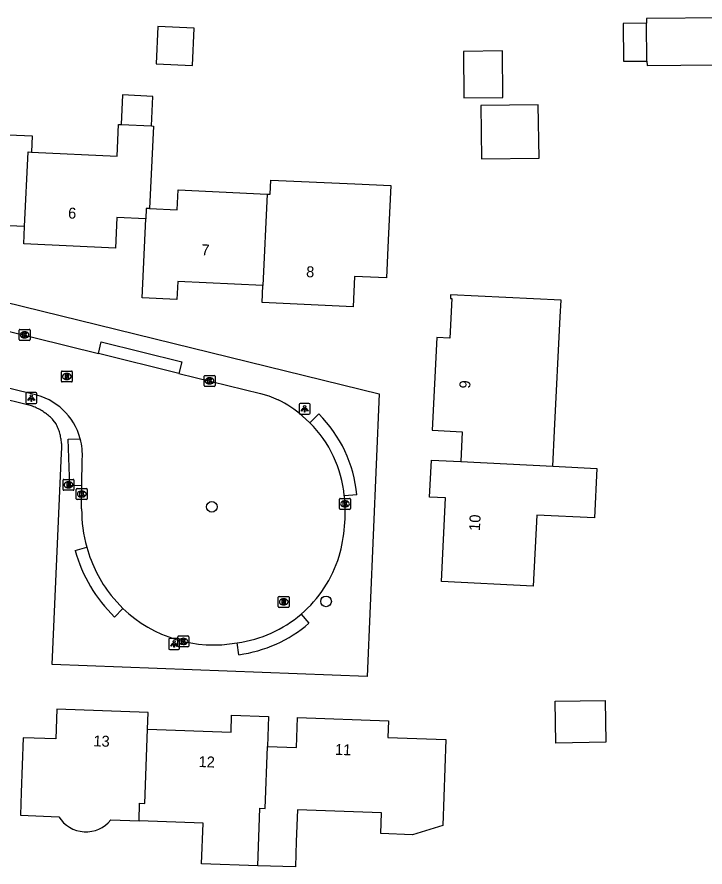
# Model space of a CAD drawing. Extents: x 160732 to 162105, y 387428 to 388479.
# Drawn here: x 161841.1 to 161904, y 387777 to 387854.8 of the extents above; entities that cross this region are included whole.
import ezdxf

# ---------------------------------------------------------------- set-up
doc = ezdxf.new("R2010")
doc.units = 0
for name, color, linetype in [('IMGEO_Boom', 7, 'Continuous'), ('IMGEO_Brandkraan', 7, 'Continuous'), ('IMGEO_Kolk', 7, 'Continuous'), ('IMGEO_Lichtpunt', 7, 'Continuous'), ('IMGEO_Pand', 7, 'Continuous'), ('IMGEO_Pand_nummerreeks', 7, 'Continuous'), ('IMGEO_Rijbaan_lokaal_open', 7, 'Continuous'), ('IMGEO_Rioolput', 7, 'Continuous'), ('IMGEO_Voetpad_open', 7, 'Continuous')]:
    doc.layers.add(name, color=color, linetype=linetype)

msp = doc.modelspace()

# ---------------------------------------------------------------- linework, layer by layer
at = {"layer": 'IMGEO_Boom'}
for centre in [(161858.919, 387810), (161869.361, 387801.348)]:
    msp.add_circle(centre, 0.489, dxfattribs=at)
at = {"layer": 'IMGEO_Brandkraan'}
for p, q in [((161845.31, 387811.592), (161845.31, 387812.444)), ((161845.385, 387812.518), (161846.237, 387812.518)), ((161846.311, 387812.444), (161846.311, 387811.592)), ((161845.821, 387811.738), (161845.796, 387811.738)), ((161845.798, 387812.298), (161845.823, 387812.298)), ((161846.237, 387811.518), (161845.385, 387811.518))]:
    msp.add_line(p, q, dxfattribs=at)
for points in [[(161845.31, 387811.592), (161845.31, 387812.444)], [(161845.385, 387812.518), (161846.237, 387812.518)], [(161846.311, 387812.444), (161846.311, 387811.592)], [(161845.658, 387812.218), (161845.658, 387811.818), (161845.871, 387811.818)], [(161845.889, 387812.218), (161845.658, 387812.218)], [(161845.837, 387812.137), (161845.783, 387812.137), (161845.783, 387812.061)], [(161845.783, 387812.061), (161845.836, 387812.061)], [(161845.845, 387811.985), (161845.783, 387811.985), (161845.783, 387811.904)], [(161845.783, 387811.904), (161845.845, 387811.904)], [(161846.237, 387811.518), (161845.385, 387811.518)]]:
    msp.add_lwpolyline(points, dxfattribs=at)
for centre, radius, start, end in [((161845.387, 387812.442), 0.0765, 91.55205, 178.44795), ((161845.387, 387812.442), 0.0765, 91.55205, 178.44795), ((161846.235, 387812.442), 0.0765, 1.55205, 88.44795), ((161846.235, 387812.442), 0.0765, 1.55205, 88.44795), ((161845.838, 387812.099), 0.0379, 267.82845, 90.93552), ((161845.846, 387811.944), 0.0404, 269.87594, 90.50774), ((161845.877, 387812.069), 0.251, 268.66757, 293.53466), ((161845.893, 387812.073), 0.145, 59.4692, 91.53667), ((161845.918, 387812.12), 0.0922, 285.51372, 58.15012), ((161845.923, 387811.928), 0.105, 301.31148, 78.98903), ((161845.387, 387811.594), 0.0765, 181.55205, 268.44795), ((161845.387, 387811.594), 0.0765, 181.55205, 268.44795), ((161846.235, 387811.594), 0.0765, 271.55205, 358.44795), ((161846.235, 387811.594), 0.0765, 271.55205, 358.44795)]:
    msp.add_arc(centre, radius, start, end, dxfattribs=at)
for centre, major_axis, ratio, start_param, end_param in [((161845.797, 387812.018), (-0.387, 0.002), 0.722429, 4.712389, 7.853982), ((161845.822, 387812.018), (-0.39, 0.002), 0.717154, 1.570796, 4.712389)]:
    msp.add_ellipse(centre, major_axis=major_axis, ratio=ratio, start_param=start_param, end_param=end_param, dxfattribs=at)
at = {"layer": 'IMGEO_Kolk'}
for p, q in [((161841.296, 387825.314), (161841.296, 387826.166)), ((161841.371, 387826.24), (161842.223, 387826.24)), ((161841.784, 387826.02), (161841.809, 387826.02)), ((161842.297, 387826.166), (161842.297, 387825.314)), ((161842.223, 387825.24), (161841.371, 387825.24)), ((161841.807, 387825.46), (161841.782, 387825.46)), ((161858.211, 387821.101), (161858.211, 387821.953)), ((161858.286, 387822.027), (161859.138, 387822.027)), ((161858.699, 387821.807), (161858.724, 387821.807)), ((161859.212, 387821.953), (161859.212, 387821.101)), ((161859.138, 387821.027), (161858.286, 387821.027)), ((161858.722, 387821.247), (161858.697, 387821.247)), ((161846.603, 387811.673), (161847.455, 387811.673)), ((161846.528, 387810.747), (161846.528, 387811.599)), ((161847.039, 387810.893), (161847.014, 387810.893)), ((161847.016, 387811.453), (161847.041, 387811.453)), ((161847.529, 387811.599), (161847.529, 387810.747)), ((161847.455, 387810.673), (161846.603, 387810.673)), ((161870.593, 387809.846), (161870.593, 387810.698)), ((161870.668, 387810.772), (161871.52, 387810.772)), ((161871.081, 387810.552), (161871.106, 387810.552)), ((161871.594, 387810.698), (161871.594, 387809.846)), ((161871.52, 387809.772), (161870.668, 387809.772)), ((161871.104, 387809.992), (161871.079, 387809.992)), ((161855.811, 387797.262), (161855.811, 387798.114)), ((161855.886, 387798.188), (161856.738, 387798.188)), ((161856.299, 387797.968), (161856.324, 387797.968)), ((161856.812, 387798.114), (161856.812, 387797.262)), ((161856.738, 387797.188), (161855.886, 387797.188)), ((161856.322, 387797.408), (161856.297, 387797.408))]:
    msp.add_line(p, q, dxfattribs=at)
for points in [[(161841.296, 387825.314), (161841.296, 387826.166)], [(161841.371, 387826.24), (161842.223, 387826.24)], [(161841.617, 387825.94), (161841.74, 387825.94), (161841.74, 387825.789), (161841.87, 387825.94), (161842.034, 387825.94), (161841.888, 387825.789), (161842.041, 387825.54), (161841.889, 387825.54), (161841.804, 387825.704), (161841.74, 387825.637), (161841.74, 387825.54), (161841.617, 387825.54), (161841.617, 387825.94)], [(161842.297, 387826.166), (161842.297, 387825.314)], [(161842.223, 387825.24), (161841.371, 387825.24)], [(161858.211, 387821.101), (161858.211, 387821.953)], [(161858.286, 387822.027), (161859.138, 387822.027)], [(161859.212, 387821.953), (161859.212, 387821.101)], [(161859.138, 387821.027), (161858.286, 387821.027)], [(161858.532, 387821.727), (161858.655, 387821.727), (161858.655, 387821.576), (161858.785, 387821.727), (161858.949, 387821.727), (161858.803, 387821.576), (161858.956, 387821.327), (161858.804, 387821.327), (161858.719, 387821.491), (161858.655, 387821.424), (161858.655, 387821.327), (161858.532, 387821.327), (161858.532, 387821.727)], [(161846.603, 387811.673), (161847.455, 387811.673)], [(161846.528, 387810.747), (161846.528, 387811.599)], [(161846.849, 387811.373), (161846.972, 387811.373), (161846.972, 387811.222), (161847.102, 387811.373), (161847.266, 387811.373), (161847.12, 387811.222), (161847.273, 387810.973), (161847.121, 387810.973), (161847.036, 387811.137), (161846.972, 387811.07), (161846.972, 387810.973), (161846.849, 387810.973), (161846.849, 387811.373)], [(161847.529, 387811.599), (161847.529, 387810.747)], [(161847.455, 387810.673), (161846.603, 387810.673)], [(161870.593, 387809.846), (161870.593, 387810.698)], [(161870.668, 387810.772), (161871.52, 387810.772)], [(161870.914, 387810.472), (161871.037, 387810.472), (161871.037, 387810.321), (161871.167, 387810.472), (161871.331, 387810.472), (161871.185, 387810.321), (161871.338, 387810.072), (161871.186, 387810.072), (161871.101, 387810.236), (161871.037, 387810.169), (161871.037, 387810.072), (161870.914, 387810.072), (161870.914, 387810.472)], [(161871.594, 387810.698), (161871.594, 387809.846)], [(161871.52, 387809.772), (161870.668, 387809.772)], [(161855.811, 387797.262), (161855.811, 387798.114)], [(161855.886, 387798.188), (161856.738, 387798.188)], [(161856.132, 387797.888), (161856.255, 387797.888), (161856.255, 387797.737), (161856.385, 387797.888), (161856.549, 387797.888), (161856.403, 387797.737), (161856.556, 387797.488), (161856.404, 387797.488), (161856.319, 387797.652), (161856.255, 387797.585), (161856.255, 387797.488), (161856.132, 387797.488), (161856.132, 387797.888)], [(161856.812, 387798.114), (161856.812, 387797.262)], [(161856.738, 387797.188), (161855.886, 387797.188)]]:
    msp.add_lwpolyline(points, dxfattribs=at)
for centre, start, end in [((161841.373, 387826.164), 91.55205, 178.44795), ((161841.373, 387826.164), 91.55205, 178.44795), ((161842.221, 387826.164), 1.55205, 88.44795), ((161842.221, 387826.164), 1.55205, 88.44795), ((161841.373, 387825.316), 181.55205, 268.44795), ((161841.373, 387825.316), 181.55205, 268.44795), ((161842.221, 387825.316), 271.55205, 358.44795), ((161842.221, 387825.316), 271.55205, 358.44795), ((161858.288, 387821.951), 91.55205, 178.44795), ((161858.288, 387821.951), 91.55205, 178.44795), ((161859.136, 387821.951), 1.55205, 88.44795), ((161859.136, 387821.951), 1.55205, 88.44795), ((161858.288, 387821.103), 181.55205, 268.44795), ((161858.288, 387821.103), 181.55205, 268.44795), ((161859.136, 387821.103), 271.55205, 358.44795), ((161859.136, 387821.103), 271.55205, 358.44795), ((161846.605, 387811.597), 91.55205, 178.44795), ((161846.605, 387811.597), 91.55205, 178.44795), ((161847.453, 387811.597), 1.55205, 88.44795), ((161847.453, 387811.597), 1.55205, 88.44795), ((161846.605, 387810.749), 181.55205, 268.44795), ((161846.605, 387810.749), 181.55205, 268.44795), ((161847.453, 387810.749), 271.55205, 358.44795), ((161847.453, 387810.749), 271.55205, 358.44795), ((161870.67, 387810.696), 91.55205, 178.44795), ((161870.67, 387810.696), 91.55205, 178.44795), ((161871.518, 387810.696), 1.55205, 88.44795), ((161871.518, 387810.696), 1.55205, 88.44795), ((161870.67, 387809.848), 181.55205, 268.44795), ((161870.67, 387809.848), 181.55205, 268.44795), ((161871.518, 387809.848), 271.55205, 358.44795), ((161871.518, 387809.848), 271.55205, 358.44795), ((161855.888, 387798.112), 91.55205, 178.44795), ((161855.888, 387798.112), 91.55205, 178.44795), ((161856.736, 387798.112), 1.55205, 88.44795), ((161856.736, 387798.112), 1.55205, 88.44795), ((161855.888, 387797.264), 181.55205, 268.44795), ((161855.888, 387797.264), 181.55205, 268.44795), ((161856.736, 387797.264), 271.55205, 358.44795), ((161856.736, 387797.264), 271.55205, 358.44795)]:
    msp.add_arc(centre, 0.0765, start, end, dxfattribs=at)
for centre, major_axis, ratio, start_param, end_param in [((161841.783, 387825.74), (-0.387, 0.002), 0.722429, 4.712389, 7.853982), ((161841.808, 387825.74), (-0.39, 0.002), 0.717154, 1.570796, 4.712389), ((161858.698, 387821.527), (-0.387, 0.002), 0.722429, 4.712389, 7.853982), ((161858.723, 387821.527), (-0.39, 0.002), 0.717154, 1.570796, 4.712389), ((161847.015, 387811.173), (-0.387, 0.002), 0.722429, 4.712389, 7.853982), ((161847.04, 387811.173), (-0.39, 0.002), 0.717154, 1.570796, 4.712389), ((161871.08, 387810.272), (-0.387, 0.002), 0.722429, 4.712389, 7.853982), ((161871.105, 387810.272), (-0.39, 0.002), 0.717154, 1.570796, 4.712389), ((161856.298, 387797.688), (-0.387, 0.002), 0.722429, 4.712389, 7.853982), ((161856.323, 387797.688), (-0.39, 0.002), 0.717154, 1.570796, 4.712389)]:
    msp.add_ellipse(centre, major_axis=major_axis, ratio=ratio, start_param=start_param, end_param=end_param, dxfattribs=at)
at = {"layer": 'IMGEO_Lichtpunt'}
for p, q in [((161841.91, 387820.358), (161841.91, 387819.551)), ((161841.91, 387820.358), (161841.91, 387819.551)), ((161842.812, 387820.453), (161842.004, 387820.453)), ((161842.812, 387820.453), (161842.004, 387820.453)), ((161842.906, 387819.551), (161842.906, 387820.358)), ((161842.906, 387819.551), (161842.906, 387820.358)), ((161842.004, 387819.457), (161842.812, 387819.457)), ((161842.004, 387819.457), (161842.812, 387819.457)), ((161867.804, 387819.471), (161866.996, 387819.471)), ((161867.804, 387819.471), (161866.996, 387819.471)), ((161866.902, 387819.376), (161866.902, 387818.569)), ((161866.902, 387819.376), (161866.902, 387818.569)), ((161867.898, 387818.569), (161867.898, 387819.376)), ((161867.898, 387818.569), (161867.898, 387819.376)), ((161866.996, 387818.475), (161867.804, 387818.475)), ((161866.996, 387818.475), (161867.804, 387818.475)), ((161854.973, 387797.861), (161854.973, 387797.054)), ((161854.973, 387797.861), (161854.973, 387797.054)), ((161855.875, 387797.956), (161855.067, 387797.956)), ((161855.875, 387797.956), (161855.067, 387797.956)), ((161855.969, 387797.054), (161855.969, 387797.861)), ((161855.969, 387797.054), (161855.969, 387797.861)), ((161855.067, 387796.96), (161855.875, 387796.96)), ((161855.067, 387796.96), (161855.875, 387796.96))]:
    msp.add_line(p, q, dxfattribs=at)
for points in [[(161842.284, 387820.022), (161842.323, 387819.994), (161842.135, 387819.732), (161842.097, 387819.759), (161842.284, 387820.022)], [(161842.386, 387819.974), (161842.433, 387819.974), (161842.433, 387819.652), (161842.386, 387819.652), (161842.386, 387819.974)], [(161842.496, 387819.994), (161842.534, 387820.021), (161842.721, 387819.759), (161842.682, 387819.731), (161842.496, 387819.994)], [(161867.276, 387819.04), (161867.315, 387819.012), (161867.127, 387818.75), (161867.089, 387818.777), (161867.276, 387819.04)], [(161867.378, 387818.992), (161867.425, 387818.992), (161867.425, 387818.67), (161867.378, 387818.67), (161867.378, 387818.992)], [(161867.488, 387819.012), (161867.526, 387819.039), (161867.713, 387818.777), (161867.674, 387818.749), (161867.488, 387819.012)], [(161855.347, 387797.525), (161855.386, 387797.497), (161855.198, 387797.235), (161855.16, 387797.262), (161855.347, 387797.525)], [(161855.449, 387797.477), (161855.496, 387797.477), (161855.496, 387797.155), (161855.449, 387797.155), (161855.449, 387797.477)], [(161855.559, 387797.497), (161855.597, 387797.524), (161855.784, 387797.262), (161855.745, 387797.234), (161855.559, 387797.497)]]:
    msp.add_lwpolyline(points, dxfattribs=at)
for centre in [(161842.409, 387820.156), (161867.401, 387819.174), (161855.472, 387797.659)]:
    msp.add_circle(centre, 0.0994, dxfattribs=at)
for centre, start, end in [((161842.004, 387820.358), 90, 180), ((161842.004, 387820.358), 90, 180), ((161842.812, 387820.358), 0, 90), ((161842.812, 387820.358), 0, 90), ((161842.004, 387819.551), 180, 270), ((161842.004, 387819.551), 180, 270), ((161842.812, 387819.551), 270, 0), ((161842.812, 387819.551), 270, 360), ((161866.996, 387819.376), 90, 180), ((161866.996, 387819.376), 90, 180), ((161867.804, 387819.376), 0, 90), ((161867.804, 387819.376), 0, 90), ((161866.996, 387818.569), 180, 270), ((161866.996, 387818.569), 180, 270), ((161867.804, 387818.569), 270, 0), ((161867.804, 387818.569), 270, 360), ((161855.067, 387797.861), 90, 180), ((161855.067, 387797.861), 90, 180), ((161855.875, 387797.861), 0, 90), ((161855.875, 387797.861), 0, 90), ((161855.067, 387797.054), 180, 270), ((161855.067, 387797.054), 180, 270), ((161855.875, 387797.054), 270, 0), ((161855.875, 387797.054), 270, 360)]:
    msp.add_arc(centre, 0.0946, start, end, dxfattribs=at)
at = {"layer": 'IMGEO_Pand'}
for points in [[(161898.707, 387850.805), (161898.712, 387850.382), (161904.882, 387850.46), (161904.961, 387844.211), (161907.041, 387844.238), (161907.093, 387840.139), (161910.743, 387840.185), (161912.059, 387838.937), (161914.606, 387838.958), (161915.835, 387840.249), (161916.749, 387840.262), (161916.678, 387844.558), (161917.878, 387844.578), (161917.862, 387846.386), (161917.805, 387850.92), (161915.708, 387850.894), (161910.806, 387850.833), (161910.756, 387854.833), (161905.757, 387854.77), (161898.657, 387854.681), (161898.662, 387854.264)], [(161853.816, 387850.539), (161857.14, 387850.386), (161857.297, 387853.808), (161853.973, 387853.96), (161853.816, 387850.539)], [(161898.662, 387854.264), (161896.519, 387854.238), (161896.563, 387850.778), (161898.707, 387850.805)], [(161898.707, 387850.805), (161898.662, 387854.264)], [(161881.973, 387847.422), (161885.539, 387847.468), (161885.485, 387851.724), (161881.919, 387851.679), (161881.973, 387847.422)], [(161831.642, 387847.913), (161836.217, 387847.703), (161836.058, 387844.24), (161842.499, 387843.944), (161842.431, 387842.464)], [(161853.412, 387844.864), (161853.537, 387847.568), (161850.741, 387847.697), (161850.617, 387844.993)], [(161883.58, 387841.844), (161888.836, 387841.911), (161888.774, 387846.799), (161883.518, 387846.733), (161883.58, 387841.844)], [(161842.431, 387842.464), (161850.248, 387842.105), (161850.381, 387845.004), (161850.617, 387844.993)], [(161850.617, 387844.993), (161853.412, 387844.864)], [(161853.412, 387844.864), (161853.573, 387844.857), (161853.226, 387837.304)], [(161841.802, 387835.645), (161842.114, 387842.479), (161842.431, 387842.464)], [(161841.802, 387835.645), (161833.955, 387836.006), (161833.877, 387834.315), (161830.587, 387834.467), (161830.918, 387841.68)], [(161863.966, 387838.631), (161864.266, 387838.617), (161864.325, 387839.913), (161871.988, 387839.561), (161875.28, 387839.41), (161875.05, 387834.41), (161874.891, 387830.948), (161871.975, 387831.082), (161871.848, 387828.309), (161863.51, 387828.693), (161863.582, 387830.255)], [(161853.226, 387837.304), (161855.743, 387837.189), (161855.826, 387839.005), (161863.966, 387838.631)], [(161863.966, 387838.631), (161863.582, 387830.255)], [(161853.226, 387837.304), (161852.929, 387837.318), (161852.887, 387836.356)], [(161852.887, 387836.356), (161850.233, 387836.478), (161850.105, 387833.676), (161841.729, 387834.06), (161841.802, 387835.645)], [(161863.582, 387830.255), (161855.807, 387830.612), (161855.732, 387828.983), (161852.555, 387829.129), (161852.887, 387836.356)], [(161890.1, 387813.718), (161890.263, 387816.971), (161890.785, 387827.4), (161890.86, 387828.903), (161880.751, 387829.409), (161880.735, 387829.082), (161880.878, 387829.075), (161880.695, 387825.433), (161879.493, 387825.493), (161879.068, 387817.005), (161881.824, 387816.867), (161881.687, 387814.142)], [(161890.1, 387813.718), (161894.125, 387813.516), (161893.898, 387808.989), (161888.625, 387809.254), (161888.298, 387802.739), (161879.915, 387803.159), (161880.298, 387810.818), (161878.822, 387810.892), (161878.991, 387814.277), (161881.687, 387814.142)], [(161881.687, 387814.142), (161890.1, 387813.718)], [(161894.889, 387792.283), (161894.943, 387788.452), (161890.369, 387788.387), (161890.315, 387792.218), (161894.889, 387792.283)], [(161853.047, 387789.639), (161853.102, 387791.191), (161844.751, 387791.487), (161844.655, 387788.762), (161841.665, 387788.868), (161841.488, 387783.872), (161841.414, 387781.768), (161844.934, 387781.643)], [(161853.047, 387789.639), (161860.672, 387789.369), (161860.727, 387790.922), (161864.098, 387790.802), (161864.001, 387788.072)], [(161864.001, 387788.072), (161866.65, 387787.978), (161866.746, 387790.71), (161875.06, 387790.416), (161875.006, 387788.892), (161880.329, 387788.704), (161880.052, 387780.832), (161877.256, 387779.988), (161874.367, 387780.09), (161874.433, 387781.986), (161866.743, 387782.258), (161866.641, 387779.387), (161866.558, 387777.039), (161863.132, 387777.16)], [(161852.263, 387781.26), (161852.32, 387782.88), (161852.804, 387782.863), (161853.047, 387789.639)], [(161863.132, 387777.16), (161863.318, 387782.42), (161863.8, 387782.403), (161864.001, 387788.072)], [(161849.685, 387781.351), (161852.263, 387781.26)], [(161863.132, 387777.16), (161857.985, 387777.342), (161858.115, 387781.054), (161852.263, 387781.26)]]:
    msp.add_lwpolyline(points, dxfattribs=at)
msp.add_arc((161847.413, 387783.173), 2.913, 211.68898, 321.27698, dxfattribs=at)
at = {"layer": 'IMGEO_Rijbaan_lokaal_open'}
for points in [[(161834.111, 387827.59), (161848.547, 387824.026)], [(161842.541, 387820.302), (161815.015, 387827.085)], [(161855.896, 387822.211), (161848.547, 387824.026)], [(161855.896, 387822.211), (161863.376, 387820.364), (161864.128, 387820.17), (161864.988, 387819.785)], [(161867.173, 387818.331), (161867.878, 387817.689)], [(161847.039, 387811.969), (161847.066, 387814.369)], [(161847.015, 387809.818), (161847.039, 387811.969)], [(161849.713, 387801.883), (161850.79, 387800.703)]]:
    msp.add_lwpolyline(points, dxfattribs=at)
for centre, radius, start, end in [((161841.455, 387814.781), 5.627, 15.00828, 78.87215), ((161861.151, 387811.65), 8.995, 47.96946, 64.74728), ((161860.232, 387809.991), 10.85, 5.33702, 45.19469), ((161841.42, 387814.78), 5.661, 355.8353, 14.92383), ((161856.433, 387809.463), 14.683, 344.2878, 6.00776), ((161859.838, 387809.741), 12.823, 179.65746, 195.58086), ((161859.787, 387809.735), 12.772, 195.6129, 217.93182), ((161859.703, 387808.823), 11.364, 310.47472, 342.93072), ((161859.085, 387809.335), 11.971, 226.14217, 280.41612), ((161859.699, 387808.819), 11.364, 277.83839, 310.50347)]:
    msp.add_arc(centre, radius, start, end, dxfattribs=at)
at = {"layer": 'IMGEO_Rioolput'}
for p, q in [((161845.158, 387821.507), (161845.158, 387822.359)), ((161845.233, 387822.433), (161846.085, 387822.433)), ((161845.646, 387822.213), (161845.671, 387822.213)), ((161846.159, 387822.359), (161846.159, 387821.507)), ((161846.085, 387821.433), (161845.233, 387821.433)), ((161845.669, 387821.653), (161845.644, 387821.653)), ((161864.995, 387800.876), (161864.995, 387801.728)), ((161865.07, 387801.802), (161865.922, 387801.802)), ((161865.483, 387801.582), (161865.508, 387801.582)), ((161865.996, 387801.728), (161865.996, 387800.876)), ((161865.922, 387800.802), (161865.07, 387800.802)), ((161865.506, 387801.022), (161865.481, 387801.022))]:
    msp.add_line(p, q, dxfattribs=at)
for points in [[(161845.158, 387821.507), (161845.158, 387822.359)], [(161845.233, 387822.433), (161846.085, 387822.433)], [(161845.747, 387822.131), (161845.495, 387822.133), (161845.495, 387821.733)], [(161845.495, 387821.733), (161845.619, 387821.733), (161845.619, 387821.895), (161845.63, 387821.895)], [(161845.673, 387822.052), (161845.619, 387822.052), (161845.619, 387821.971)], [(161845.619, 387821.971), (161845.671, 387821.971)], [(161845.677, 387821.866), (161845.748, 387821.733), (161845.888, 387821.733), (161845.823, 387821.859)], [(161846.159, 387822.359), (161846.159, 387821.507)], [(161846.085, 387821.433), (161845.233, 387821.433)], [(161864.995, 387800.876), (161864.995, 387801.728)], [(161865.07, 387801.802), (161865.922, 387801.802)], [(161865.996, 387801.728), (161865.996, 387800.876)], [(161865.922, 387800.802), (161865.07, 387800.802)], [(161865.584, 387801.5), (161865.332, 387801.502), (161865.332, 387801.102)], [(161865.332, 387801.102), (161865.456, 387801.102), (161865.456, 387801.264), (161865.467, 387801.264)], [(161865.51, 387801.421), (161865.456, 387801.421), (161865.456, 387801.34)], [(161865.456, 387801.34), (161865.508, 387801.34)], [(161865.514, 387801.235), (161865.585, 387801.102), (161865.725, 387801.102), (161865.66, 387801.228)]]:
    msp.add_lwpolyline(points, dxfattribs=at)
for centre, radius, start, end in [((161845.235, 387822.357), 0.0765, 91.55205, 178.44795), ((161845.235, 387822.357), 0.0765, 91.55205, 178.44795), ((161845.629, 387821.842), 0.0533, 26.02933, 88.69889), ((161845.655, 387822.16), 0.19, 274.7715, 282.96867), ((161845.679, 387821.956), 0.0964, 77.00612, 93.18647), ((161845.693, 387822.013), 0.0378, 276.66336, 79.67722), ((161845.746, 387822.021), 0.109, 350.36119, 89.41601), ((161845.744, 387822.021), 0.112, 277.58423, 350.98172), ((161845.728, 387821.806), 0.108, 29.51342, 73.79051), ((161846.083, 387822.357), 0.0765, 1.55205, 88.44795), ((161846.083, 387822.357), 0.0765, 1.55205, 88.44795), ((161845.235, 387821.509), 0.0765, 181.55205, 268.44795), ((161845.235, 387821.509), 0.0765, 181.55205, 268.44795), ((161846.083, 387821.509), 0.0765, 271.55205, 358.44795), ((161846.083, 387821.509), 0.0765, 271.55205, 358.44795), ((161865.072, 387801.726), 0.0765, 91.55205, 178.44795), ((161865.072, 387801.726), 0.0765, 91.55205, 178.44795), ((161865.92, 387801.726), 0.0765, 1.55205, 88.44795), ((161865.92, 387801.726), 0.0765, 1.55205, 88.44795), ((161865.072, 387800.878), 0.0765, 181.55205, 268.44795), ((161865.072, 387800.878), 0.0765, 181.55205, 268.44795), ((161865.466, 387801.211), 0.0533, 26.02933, 88.69889), ((161865.492, 387801.529), 0.19, 274.7715, 282.96867), ((161865.516, 387801.325), 0.0964, 77.00612, 93.18647), ((161865.53, 387801.382), 0.0378, 276.66336, 79.67722), ((161865.583, 387801.39), 0.109, 350.36119, 89.41601), ((161865.581, 387801.39), 0.112, 277.58423, 350.98172), ((161865.565, 387801.175), 0.108, 29.51342, 73.79051), ((161865.92, 387800.878), 0.0765, 271.55205, 358.44795), ((161865.92, 387800.878), 0.0765, 271.55205, 358.44795)]:
    msp.add_arc(centre, radius, start, end, dxfattribs=at)
for centre, major_axis, ratio, start_param, end_param in [((161845.645, 387821.933), (-0.387, 0.002), 0.722429, 4.712389, 7.853982), ((161845.67, 387821.933), (-0.39, 0.002), 0.717154, 1.570796, 4.712389), ((161865.482, 387801.302), (-0.387, 0.002), 0.722429, 4.712389, 7.853982), ((161865.507, 387801.302), (-0.39, 0.002), 0.717154, 1.570796, 4.712389)]:
    msp.add_ellipse(centre, major_axis=major_axis, ratio=ratio, start_param=start_param, end_param=end_param, dxfattribs=at)
at = {"layer": 'IMGEO_Voetpad_open'}
for points in [[(161784.714, 387842.329), (161785.067, 387842.242), (161874.224, 387820.339), (161873.115, 387794.481), (161844.304, 387795.561), (161845.181, 387814.927), (161845.203, 387815.385)], [(161841.954, 387819.379), (161814.765, 387826.081)], [(161848.547, 387824.026), (161848.813, 387825.093), (161856.162, 387823.278), (161855.896, 387822.211)], [(161844.678, 387817.598), (161844.418, 387817.947)], [(161867.878, 387817.689), (161868.689, 387818.505)], [(161847.039, 387811.969), (161845.94, 387811.931), (161845.791, 387816.2), (161846.89, 387816.238)], [(161872.181, 387811.107), (161871.035, 387811)], [(161846.425, 387806.005), (161847.486, 387806.297)], [(161850.79, 387800.703), (161850.022, 387799.915)], [(161867.08, 387800.178), (161867.799, 387799.345)], [(161861.393, 387796.471), (161861.249, 387797.561)]]:
    msp.add_lwpolyline(points, dxfattribs=at)
for centre, radius, start, end in [((161840.795, 387814.555), 4.961, 70.93093, 76.49152), ((161840.855, 387814.699), 4.805, 65.30452, 71.04847), ((161840.779, 387814.524), 4.996, 59.81879, 65.35043), ((161840.788, 387814.542), 4.976, 54.26293, 59.80906), ((161840.731, 387814.456), 5.08, 48.86726, 54.29663), ((161840.44, 387814.184), 5.476, 43.40513, 48.44567), ((161860.236, 387809.992), 11.997, 5.33316, 45.20328), ((161840.088, 387815.298), 5.134, 21.49018, 26.6123), ((161840.554, 387815.48), 4.634, 15.83187, 21.51154), ((161840.052, 387815.33), 5.158, 10.82221, 15.91647), ((161840.041, 387815.351), 5.164, 5.47984, 10.56829), ((161840.417, 387815.396), 4.786, 359.86821, 5.37089), ((161859.46, 387809.597), 13.521, 195.40519, 225.73044), ((161859.784, 387808.634), 12.269, 277.53687, 310.78914)]:
    msp.add_arc(centre, radius, start, end, dxfattribs=at)

# ---------------------------------------------------------------- texts
at = {"layer": 'IMGEO_Pand_nummerreeks'}
for s, rotation, p in [('6', 357.37585, (161845.758, 387836.399)), ('7', 357.37103, (161857.947, 387833.036)), ('8', 357.36315, (161867.524, 387831.031)), ('9', 87.13542, (161882.543, 387820.81)), ('10', 87.13722, (161883.43, 387807.785)), ('13', 357.97173, (161848.076, 387788.087)), ('11', 357.97746, (161870.167, 387787.307)), ('12', 357.97201, (161857.691, 387786.192))]:
    msp.add_text(s, height=1, rotation=rotation, dxfattribs=at).set_placement(p)

doc.saveas('drawing.dxf')
